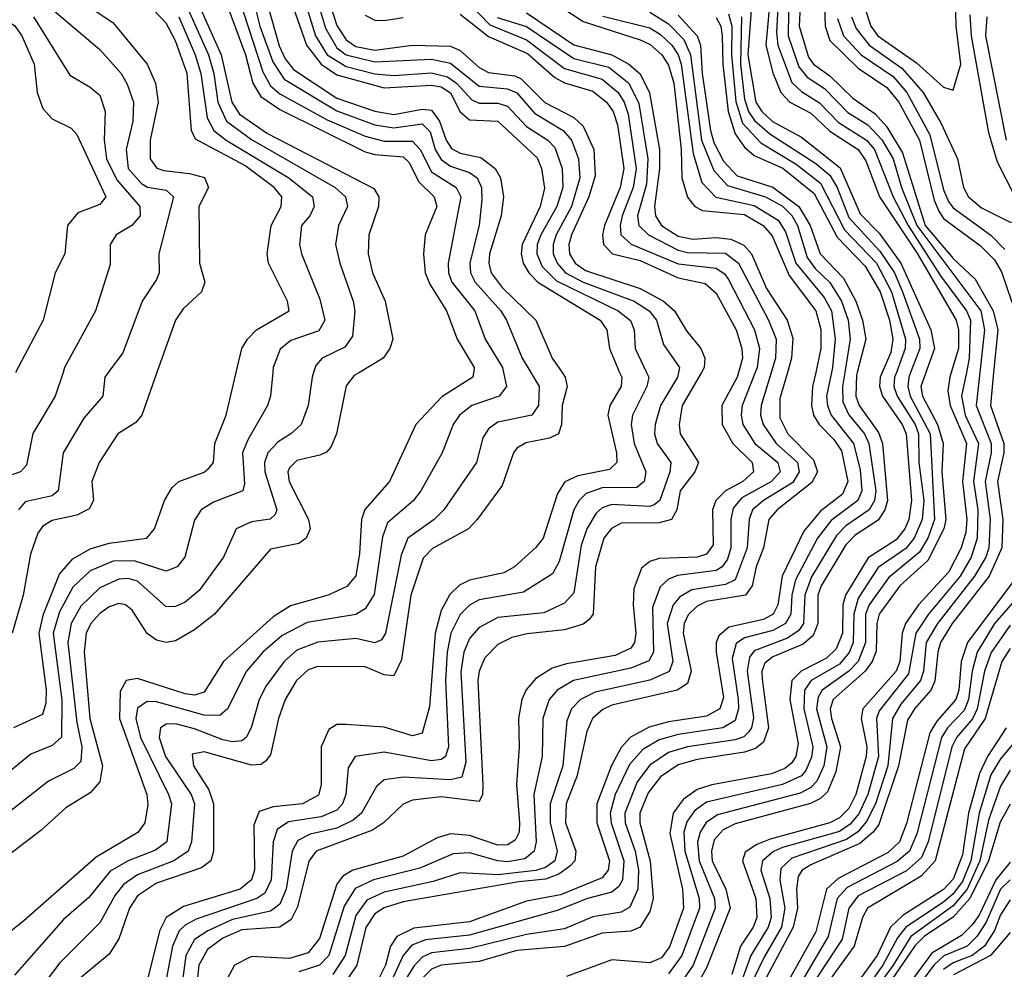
# Model space of a CAD drawing. Header units: inches. Extents: x 501365 to 657855, y 482276 to 547543.
# Tile 628 of 656: x 607681 to 609758, y 518741 to 520744. Entities that reach past the tile are written whole.
import ezdxf

# ---------------------------------------------------------------- set-up
doc = ezdxf.new("R2010")
doc.units = ezdxf.units.IN
doc.header["$MEASUREMENT"] = 0
doc.layers.add('A6501', color=7, linetype='Continuous')
doc.layers.add('A6502', color=7, linetype='Continuous')

msp = doc.modelspace()

# ---------------------------------------------------------------- linework, layer by layer
at = {"layer": 'A6501', "color": 5}
for points, elevation in [([(608397.9, 520000), (608386.7, 519993.3), (608370, 519971.4), (608349.3, 519870), (608337.7, 519842.3), (608328.5, 519831.5), (608314.6, 519825.4), (608266.1, 519813.9), (608250, 519798.7), (608246.7, 519790), (608249.3, 519770), (608290.1, 519690), (608294.1, 519670), (608285.6, 519650), (608270, 519638.8), (608210, 519627.1), (608091.9, 519490), (608050, 519457.3), (608010, 519433.7), (607990, 519430.3), (607970, 519435.2), (607950, 519448.9), (607918.7, 519498.7), (607904.2, 519510), (607890, 519512.3), (607870, 519505.2), (607850, 519491.1), (607831.4, 519470), (607821.7, 519450), (607817.5, 519410), (607829.3, 519270), (607856, 519170), (607850, 519136.3), (607830, 519113.4), (607778.8, 519081.2), (607726, 519034), (607590, 518930.6)], 3180), ([(608301.2, 520000), (608298, 519990), (608289.7, 519930), (608274.7, 519890), (608253.3, 519870), (608226.2, 519853.8), (608204.5, 519830), (608197.7, 519810), (608198, 519790), (608223.9, 519710), (608219.8, 519700.2), (608209.7, 519690.3), (608170, 519685), (608137.5, 519670), (608111.2, 519610), (608059.9, 519540.1), (608030, 519515.3), (608010, 519505.9), (607990, 519505.7), (607930, 519559.3), (607910, 519565.1), (607890, 519564), (607850, 519545.8), (607810, 519506.7), (607789.9, 519470), (607782.9, 519430), (607801.6, 519261.6), (607812.5, 519210), (607810, 519179.1), (607795.6, 519164.4), (607742, 519138), (607629.6, 519050)], 3160), ([(607772.6, 520000), (607756.3, 519950), (607708.9, 519871.1), (607695.7, 519804.3), (607682.7, 519790), (607630, 519771.6)], 3040), ([(608638.7, 520000), (608636.8, 519990), (608571.6, 519948.4), (608516.8, 519890), (608461.2, 519770), (608409.2, 519710.8), (608401.9, 519690), (608397.7, 519617.7), (608390, 519570.9), (608371.4, 519548.6), (608331.9, 519530), (608252.5, 519507.5), (608215.9, 519484.1), (608111.4, 519390), (608070, 519325.5), (608050, 519319.5), (608030, 519322.2), (607930, 519354), (607905.5, 519350), (607893, 519327), (607891.4, 519270), (607949.4, 519110), (607951.7, 519088.3), (607944.9, 519050), (607930.6, 519029.4), (607842.4, 518977.6), (607690, 518843.2), (607630, 518796.4)], 3220), ([(608214.8, 520000), (608210.1, 519950), (608204, 519930), (608162.2, 519857.8), (608151.1, 519830), (608155.1, 519764.9), (608152.1, 519750), (608090, 519726), (608064.2, 519710), (608050, 519688.6), (608029.6, 519610), (608013.6, 519590), (607990, 519580.8), (607922.4, 519602.4), (607878.2, 519601.8), (607830, 519581.7), (607793.3, 519546.7), (607765.3, 519494.7), (607752.1, 519450), (607770, 519308.5), (607769.5, 519230.5), (607750, 519213.1), (607705, 519195), (607650, 519149.9)], 3140), ([(607970.8, 520000), (607938.6, 519910), (607925.9, 519894.1), (607887.9, 519870), (607849.1, 519810), (607833.7, 519770), (607836.7, 519730), (607827.9, 519712.1), (607801.5, 519698.5), (607750, 519687.8), (607730, 519675.9), (607719.4, 519660.6), (607703.8, 519616.2), (607688.7, 519530), (607665.5, 519450)], 3080), ([(607668.8, 519251.2), (607730, 519278.8), (607737.1, 519302.9), (607737.5, 519330), (607722.3, 519450), (607731.4, 519490), (607765.5, 519574.5), (607793.1, 519606.9), (607830, 519627.6), (607870, 519639.5), (607949.5, 519650.5), (607965.6, 519670), (607986.9, 519730), (608002.8, 519757.2), (608016.6, 519770), (608070.3, 519789.7), (608081.2, 519798.8), (608090.1, 519810), (608092.8, 519850), (608116.4, 519910), (608138, 520000)], 3120), ([(608701.7, 520000), (608708, 519970), (608692.4, 519950), (608634.8, 519930), (608608.6, 519910), (608595.3, 519890), (608572.1, 519830), (608527.4, 519750), (608511.3, 519728.7), (608457.1, 519682.9), (608446.6, 519653.4), (608428.7, 519531.3), (608410, 519501.1), (608390, 519489.2), (608287.8, 519472.2), (608234.8, 519445.2), (608193.7, 519410), (608159.3, 519370), (608119.2, 519290), (608103.6, 519276.4), (608070, 519276.8), (607970, 519305.1), (607950, 519305.7), (607930, 519291.7), (607926.5, 519270), (607936.1, 519230), (607995.3, 519110), (608001.1, 519090), (607991.7, 519010), (607967.9, 518992.1), (607910, 518969.8), (607872.4, 518947.6), (607827.4, 518892.6), (607773.8, 518846.2), (607670, 518728.4)], 3240), ([(607868, 520000), (607860.6, 519990), (607856.8, 519950), (607816.5, 519903.5), (607772.9, 519830), (607762.5, 519750), (607750, 519739.9), (607693.1, 519726.9), (607678.4, 519710)], 3060), ([(608759, 520000), (608776.6, 519970), (608775.2, 519930), (608761.6, 519910), (608690, 519894.7), (608670, 519880.7), (608658.1, 519861.9), (608644.4, 519810), (608575.8, 519710), (608555.3, 519690), (608499.6, 519650), (608485.9, 519614.1), (608452.6, 519450), (608444.2, 519435.8), (608430, 519429.3), (608390, 519438.5), (608310, 519431.1), (608265.8, 519414.2), (608238.8, 519390), (608201.2, 519338.8), (608186.4, 519310), (608169.1, 519250), (608158.7, 519230), (608150, 519223.1), (608130, 519220.4), (608110, 519224.7), (608050, 519248.5), (608010, 519258.4), (607990, 519258.1), (607977.9, 519250), (607975.6, 519230), (607988.6, 519190), (608042.8, 519110), (608049.8, 519090), (608043.7, 519010), (608036.7, 518990), (608006.3, 518970), (607930, 518940.4), (607900.2, 518919.8), (607882.7, 518897.3), (607850, 518839), (607765.7, 518754.3), (607690, 518654.6)], 3260), ([(608825.1, 520000), (608831.9, 519990), (608835.9, 519970), (608825.3, 519930), (608824, 519890), (608817.6, 519870), (608798.9, 519861.1), (608748.5, 519851.5), (608730, 519839.9), (608722.6, 519830), (608698.9, 519761.1), (608646.4, 519690), (608628.1, 519670), (608551.7, 519628.3), (608532.2, 519607.8), (608506.5, 519530), (608486.6, 519393.4), (608470, 519359.7), (608450, 519362), (608410, 519379.2), (608310, 519379.7), (608290, 519372.8), (608265.4, 519350), (608241.1, 519310), (608227.2, 519270), (608210, 519193.5), (608200, 519180), (608190, 519172.9), (608170, 519171.2), (608070, 519199.9), (608045.2, 519194.8), (608047.9, 519170), (608079.8, 519119.8), (608089.9, 519090), (608090.3, 518990), (608084.6, 518970), (608064.8, 518955.2), (607970, 518922.8), (607930, 518896), (607912.8, 518870), (607890, 518805), (607870, 518772.6), (607791.7, 518708.3)], 3280), ([(608946.6, 520000), (608950.9, 519990), (608949.5, 519970), (608925.9, 519930), (608921.6, 519910), (608940, 519830), (608940.4, 519810), (608925.1, 519794.9), (608858.5, 519781.5), (608831, 519769), (608815.5, 519744.5), (608785.1, 519650), (608770, 519630.3), (608724.8, 519590), (608702.5, 519577.5), (608630, 519562), (608608.7, 519551.3), (608588.7, 519531.3), (608570, 519497.9), (608557.3, 519450), (608545.7, 519294.3), (608530, 519239.3), (608510, 519233.4), (608450, 519251.4), (608370, 519257.6), (608350, 519257.3), (608333, 519247), (608317.3, 519210), (608317.1, 519130), (608311.6, 519108.4), (608277.7, 519090), (608216.1, 519083.9), (608186.2, 519073.9), (608174.8, 519045.2), (608176.2, 518950), (608170.4, 518929.6), (608146, 518910), (608026.5, 518873.5), (607990, 518850.5), (607976.7, 518823.3), (607950, 518717.2)], 3320), ([(609003.4, 520000), (609008.2, 519990), (609004.1, 519970), (608973.5, 519910), (608971.1, 519890), (608976.9, 519850), (609001.6, 519790), (608998.3, 519770), (608982.8, 519757.2), (608910, 519756.6), (608875.7, 519744.3), (608860.9, 519730), (608850, 519710), (608819.2, 519600.8), (608804.8, 519575.2), (608743.9, 519536.1), (608650, 519519.9), (608630, 519508.7), (608610, 519489.2), (608590.4, 519450), (608582.5, 519410), (608579.1, 519350), (608585.7, 519210), (608579.4, 519190), (608570, 519183.2), (608550, 519180.5), (608450, 519199), (608388.9, 519190), (608374.1, 519165.9), (608369, 519110), (608361.9, 519090), (608350, 519076.8), (608317.2, 519062.8), (608248, 519052), (608224.3, 519035.7), (608215.6, 519010), (608211.6, 518930), (608198.3, 518901.7), (608181.6, 518890), (608053.4, 518846.6), (608030, 518834.4), (608017.8, 518822.2), (608003.4, 518790), (607984.7, 518690)], 3340), ([(609070.9, 520000), (609068.9, 519990), (609032.9, 519930), (609021.3, 519890), (609020.3, 519870), (609025.9, 519850), (609054.5, 519810), (609052.7, 519790), (609031.6, 519730), (609019.3, 519720.7), (609010, 519717), (608930, 519721.6), (608910, 519714.5), (608896.9, 519703.1), (608877.4, 519670), (608865.4, 519634.6), (608850, 519534.7), (608830, 519513.1), (608786.9, 519493.1), (608690, 519483.3), (608650, 519462.1), (608630, 519439), (608618.3, 519410), (608611.4, 519368.6), (608622.1, 519177.9), (608613.9, 519146.1), (608590, 519140.4), (608490, 519146.3), (608450, 519140.5), (608433.5, 519126.5), (608401.9, 519070), (608384.6, 519055.4), (608350, 519038.9), (608293.8, 519026.2), (608267.6, 519012.4), (608255.6, 518990), (608243.2, 518910), (608230, 518878.6), (608210, 518863.8), (608130, 518846.3), (608077.8, 518822.2), (608050, 518803.5), (608031.7, 518770), (608018.1, 518670)], 3360), ([(609119, 520000), (609078.6, 519930), (609072, 519890), (609074, 519870), (609113, 519810), (609105.2, 519790), (609074.2, 519750), (609067.1, 519710), (609055.9, 519690), (609030, 519682.8), (608950, 519681.7), (608929.2, 519670.8), (608913.1, 519650), (608895.4, 519590), (608891.1, 519490), (608881.8, 519478.2), (608870, 519468.9), (608830, 519456.7), (608751.4, 519448.6), (608719.4, 519440.6), (608690, 519425.9), (608662.3, 519397.7), (608650.3, 519370), (608647.6, 519350), (608658.2, 519130), (608657.5, 519110), (608650, 519094.9), (608570, 519105), (608510, 519097.8), (608490, 519089.3), (608448.6, 519050), (608425.3, 519034.7), (608306.5, 518990), (608290.9, 518969.1), (608267.4, 518872.6), (608253.9, 518846.1), (608230, 518829.8), (608150, 518824.4), (608110, 518806.7), (608077, 518783), (608059, 518750), (608048.6, 518650)], 3380), ([(609197.2, 520000), (609194.4, 519990), (609162.1, 519930), (609162.6, 519890), (609185.6, 519850), (609226.4, 519810), (609228.9, 519790), (609206.1, 519770), (609170.1, 519749.9), (609149.2, 519730), (609142.4, 519710), (609144.2, 519635.9), (609130, 519616.3), (609110, 519610.2), (609030, 519607.7), (609010, 519601), (608992.8, 519587.2), (608976.4, 519543.6), (608974.9, 519510), (608980.9, 519450), (608978.1, 519430), (608970, 519418.6), (608937, 519403), (608834.8, 519385.2), (608804.1, 519375.9), (608770, 519354.2), (608749.8, 519330.2), (608740.2, 519310), (608733.2, 519270), (608734.7, 519210), (608729.1, 519130.9), (608735.6, 519050), (608734.4, 519030), (608726.4, 519013.6), (608710, 519003.5), (608690, 519003.1), (608630, 519023.1), (608590, 519026.8), (608561.4, 519018.6), (608490, 518979.3), (608383.8, 518950), (608362.9, 518937.1), (608350, 518920.7), (608313.9, 518806.1), (608290, 518776), (608250, 518763.5), (608170, 518767.9), (608134.6, 518750), (608119.1, 518720.9)], 3420), ([(609232.5, 520000), (609205.2, 519930), (609202.8, 519910), (609206.7, 519890), (609231.6, 519850), (609280.2, 519810), (609285, 519790), (609266.6, 519770), (609204.5, 519735.5), (609186.1, 519713.9), (609181.3, 519690), (609181.1, 519630), (609173.8, 519606.2), (609162.7, 519590), (609150, 519582.4), (609068.4, 519571.6), (609050, 519563.6), (609032.2, 519547.8), (609015.8, 519504.2), (609017.7, 519410), (609008.1, 519391.9), (608970, 519375.8), (608849.6, 519350.4), (608815.1, 519330), (608798.1, 519310), (608784.3, 519270), (608783.4, 519190), (608765.9, 519110), (608770.7, 519010), (608766.5, 518990), (608746.3, 518973.7), (608710, 518967.8), (608689.5, 518969.5), (608630, 518986.6), (608595.4, 518984.6), (608525.5, 518954.5), (608427.4, 518930), (608388.6, 518911.4), (608365.7, 518874.3), (608333.3, 518770), (608313.9, 518750), (608270, 518735.8)], 3440), ([(609266.4, 520000), (609245.2, 519930), (609244, 519910), (609249, 519890), (609276.4, 519850), (609321.4, 519810), (609325.4, 519790), (609312, 519768), (609250.1, 519730), (609226.8, 519710), (609219.8, 519690), (609215.5, 519630), (609190, 519562.4), (609170, 519552.3), (609098.6, 519541.4), (609073.4, 519526.6), (609059.7, 519510), (609047.1, 519470), (609058.6, 519390), (609051.1, 519368.9), (609010, 519350.7), (608894.8, 519325.2), (608864.2, 519310), (608845.1, 519290), (608835.3, 519264.7), (608826.5, 519170), (608800.1, 519090), (608800.3, 519050), (608815, 518990), (608810, 518970), (608790, 518955.4), (608770, 518949.3), (608690, 518940.4), (608610, 518944.1), (608553.6, 518926.4), (608450, 518903.8), (608413.2, 518886.8), (608390, 518854.2), (608367.6, 518770), (608341.5, 518730)], 3460), ([(609300.5, 520000), (609284.7, 519944.7), (609284.4, 519904.4), (609301.5, 519870), (609355.7, 519815.7), (609363.6, 519790), (609352.3, 519767.7), (609278.8, 519710), (609261.4, 519690), (609249.9, 519630), (609234.6, 519590), (609226.3, 519550), (609211.9, 519530), (609130, 519516.4), (609110, 519507.2), (609091.1, 519488.9), (609082.5, 519470), (609080.6, 519450), (609097.5, 519370), (609090, 519343.8), (609068.1, 519330), (608930, 519297.8), (608911, 519289), (608889.5, 519270), (608877.3, 519242.7), (608856.9, 519150), (608833.7, 519090), (608832.7, 519050), (608854, 518990), (608852.2, 518970), (608841.8, 518958.2), (608818.5, 518941.5), (608790, 518930.9), (608734.3, 518925.7), (608490, 518883.2), (608450, 518870.5), (608430, 518857.7), (608411.1, 518828.9), (608392.3, 518750), (608365.6, 518710)], 3480), ([(609360.1, 520000), (609353.7, 519970), (609351, 519930), (609355.6, 519910), (609367.3, 519890), (609398.7, 519858.7), (609414.7, 519834.7), (609428, 519770), (609416.7, 519743.3), (609370, 519707.1), (609335, 519665), (609289.6, 519570), (609279.9, 519510), (609270.3, 519490), (609250, 519479), (609177.2, 519462.8), (609155.8, 519444.2), (609150.2, 519430), (609150.2, 519410), (609165.8, 519314.3), (609157.9, 519290), (609130, 519275.1), (609050, 519262.9), (609008.7, 519251.4), (608969.6, 519230.4), (608950, 519209), (608929.4, 519170.6), (608898.7, 519090), (608898.5, 519050), (608925.1, 518970), (608922.4, 518950), (608910, 518933.8), (608822.2, 518897.8), (608750, 518884.7), (608630, 518841), (608512.2, 518827.8), (608476.8, 518810), (608463.5, 518790), (608452.6, 518750), (608433.2, 518710)], 3520), ([(609421.8, 520000), (609416.9, 519970), (609417.5, 519937.5), (609430.2, 519910.2), (609462.8, 519870), (609472, 519850), (609486.7, 519750), (609483.8, 519730), (609472.8, 519710), (609424, 519676), (609404, 519656), (609351.3, 519568.7), (609337.1, 519530), (609334.4, 519470), (609324.7, 519455.3), (609300.7, 519439.3), (609230, 519412.7), (609220.4, 519399.6), (609215.7, 519370), (609229.1, 519271), (609225, 519250), (609218.7, 519241.3), (609208.5, 519231.5), (609190, 519224.6), (609090, 519210), (609050, 519198), (609010, 519171.8), (608983.4, 519136.6), (608957.4, 519070), (608958.4, 519050), (608979.3, 518990), (608986.1, 518950), (608985.2, 518910), (608968.1, 518871.9), (608950, 518861.5), (608890, 518851.6), (608830, 518826.6), (608750, 518814.7), (608630, 518784.5), (608550, 518775.5), (608530, 518766.4), (608512.7, 518747.3), (608451.4, 518648.6)], 3560), ([(609393.4, 520000), (609383, 519950), (609384.9, 519930), (609392.5, 519910), (609440, 519850), (609454.1, 519794.1), (609457.2, 519750), (609448.9, 519730), (609392.4, 519687.6), (609364.1, 519650), (609317.4, 519562.6), (609310, 519530), (609308, 519490), (609296.2, 519470), (609270, 519455.7), (609210, 519439.8), (609192.1, 519427.9), (609183.7, 519396.3), (609196.9, 519310), (609197.5, 519290), (609190, 519266), (609164.1, 519250), (609070, 519236.3), (609030, 519224.7), (608995.3, 519204.7), (608967.1, 519172.9), (608937.3, 519110), (608926.6, 519070), (608928.4, 519050), (608955.4, 518970), (608952.8, 518930), (608944.6, 518915.4), (608930, 518904), (608878.8, 518890), (608815.1, 518864.9), (608630, 518812.9), (608537.2, 518802.8), (608508.2, 518791.8), (608490, 518770), (608464.8, 518715.2)], 3540), ([(609447.5, 520000), (609445.9, 519994.1), (609444.9, 519950), (609451.8, 519930), (609492.8, 519872.8), (609501, 519850), (609511.4, 519730), (609506.2, 519710), (609491.7, 519688.3), (609443.7, 519656.3), (609423.7, 519636.3), (609371.7, 519550), (609364.7, 519530), (609364.8, 519470), (609354.9, 519445.1), (609333.6, 519426.4), (609270, 519399.7), (609253.1, 519386.9), (609246.5, 519370), (609247.1, 519352.9), (609260.3, 519250), (609250, 519220.1), (609233.2, 519206.8), (609210, 519198.9), (609110, 519183.8), (609070, 519172.2), (609033, 519147), (609007, 519113), (608989.5, 519070.5), (608989, 519050), (609011, 518969), (609017.6, 518890), (609010, 518862.9), (608990, 518830), (608970, 518821.5), (608910, 518817.4), (608830.6, 518789.4), (608730, 518780.3), (608650, 518757.6), (608570.5, 518749.5), (608550, 518741), (608530, 518721.7)], 3580), ([(609500.2, 520000), (609495.9, 519990), (609494.9, 519970), (609501.2, 519950), (609542.5, 519890), (609550.8, 519870), (609562.4, 519730), (609556.5, 519690), (609548.2, 519670), (609530, 519647), (609471.1, 519608.9), (609422.8, 519530), (609417.4, 519510), (609416.7, 519450), (609403.4, 519416.6), (609383.1, 519396.9), (609329.8, 519370), (609309.5, 519350), (609305.8, 519310), (609323.1, 519216.9), (609318.5, 519190), (609310, 519176.5), (609295.3, 519164.7), (609266.7, 519153.3), (609140.9, 519130), (609110, 519119.9), (609080.7, 519099.3), (609059.4, 519070), (609052.3, 519027.7), (609078.9, 518910), (609081.3, 518870), (609051.6, 518788.4), (609035.1, 518764.9), (609010, 518754.9), (608930, 518760.7), (608834.2, 518725.8)], 3620), ([(609530.2, 520000), (609526.5, 519990), (609525.2, 519970), (609531.6, 519950), (609569.8, 519890), (609577.1, 519870), (609577.9, 519810), (609588, 519730), (609584.4, 519690), (609568, 519650), (609550, 519628.2), (609492, 519588.1), (609450, 519523.4), (609440.7, 519490), (609439.2, 519430), (609430.8, 519409.2), (609410, 519384.7), (609350.8, 519350), (609336.2, 519330), (609335.1, 519290), (609354.2, 519210), (609351.6, 519188.4), (609339.4, 519160.6), (609330, 519148.8), (609290, 519130.6), (609130, 519093.7), (609104.6, 519075.4), (609088.1, 519051.9), (609082.1, 519030), (609084, 518990), (609114.5, 518890), (609114.7, 518870), (609078, 518770), (609050, 518731.7)], 3640), ([(609560.1, 520000), (609556.2, 519990), (609554.2, 519970), (609559.2, 519950), (609601.8, 519870), (609610.6, 519690), (609596.8, 519650), (609578.9, 519621.1), (609513.5, 519566.5), (609472.6, 519510), (609465, 519490), (609465, 519430), (609449.5, 519390.5), (609430, 519370), (609373.7, 519330), (609365.1, 519314.9), (609361.8, 519290), (609383.8, 519210), (609377.2, 519170), (609362.4, 519137.6), (609350, 519124.4), (609327.2, 519112.8), (609153.3, 519066.7), (609129.3, 519050.7), (609116.2, 519030), (609111.1, 519008.9), (609114.1, 518970), (609146.8, 518890), (609148, 518870), (609101.6, 518750), (609070, 518703.9)], 3660), ([(609592.7, 520000), (609581.8, 519970), (609585.1, 519950), (609616.9, 519890), (609628.9, 519850), (609626, 519790), (609634.3, 519690), (609630.6, 519670), (609596.9, 519603.1), (609537.3, 519550), (609493.8, 519490), (609489.1, 519470), (609487.9, 519412.1), (609479.5, 519390), (609464.3, 519370), (609396.9, 519310), (609390.5, 519290), (609393.2, 519270), (609412.4, 519210), (609402.8, 519157.2), (609384.9, 519115.1), (609370, 519101), (609349.3, 519090.7), (609190, 519047.8), (609165, 519035), (609146.2, 519013.8), (609140.1, 518990), (609141.6, 518970), (609170.9, 518910), (609179.4, 518870), (609130, 518744.3), (609090, 518671.6)], 3680), ([(609677.9, 520000), (609667.8, 519950), (609675.3, 519910), (609703.6, 519850), (609692.7, 519770), (609701.8, 519710), (609700.6, 519650), (609688, 519610), (609664.6, 519570), (609597.9, 519490), (609571, 519450), (609556, 519364), (609494.2, 519285.8), (609488.6, 519270), (609492.7, 519190), (609470.1, 519110), (609451.1, 519068.9), (609432.7, 519047.3), (609410, 519031.6), (609290, 518997.7), (609270.8, 518989.3), (609248.2, 518970), (609244.6, 518950), (609263.5, 518890), (609266.4, 518850), (609260.2, 518830), (609223, 518770), (609161.3, 518598.7)], 3740), ([(609645.9, 520000), (609642.8, 519990), (609638.8, 519961.2), (609643.6, 519930), (609678.1, 519850), (609669.7, 519770), (609679.2, 519690), (609677, 519663), (609667.2, 519630), (609640.9, 519579.1), (609577.1, 519510), (609549.4, 519470), (609542.3, 519450), (609537.3, 519390), (609529.6, 519370), (609459.3, 519290), (609456, 519270), (609468, 519210), (609466.6, 519190), (609444.8, 519110), (609430, 519080.1), (609410, 519060.4), (609390, 519049.6), (609264.4, 519015.6), (609235.7, 519004.3), (609211.7, 518988.3), (609205.9, 518970), (609233.7, 518890), (609236.1, 518850), (609228, 518830), (609201.5, 518790), (609182.9, 518730)], 3720), ([(609706.1, 520000), (609698.3, 519930), (609730, 519850), (609730.2, 519830), (609717.5, 519770), (609728.2, 519690), (609725, 519630), (609718.8, 519610), (609695.1, 519570), (609617.2, 519470), (609592.9, 519430), (609587.7, 519370), (609581.1, 519350), (609539.8, 519300.2), (609522.4, 519270), (609512.1, 519170), (609485.9, 519090), (609467.5, 519052.5), (609448.8, 519031.2), (609425.2, 519014.8), (609310, 518975.7), (609286.6, 518953.4), (609284.6, 518930), (609295.1, 518870), (609287.9, 518830), (609251.9, 518768.1), (609214.5, 518690)], 3760), ([(609735.4, 520000), (609728.5, 519930), (609757.1, 519850), (609757.1, 519830), (609743.4, 519770), (609754.9, 519690), (609752.9, 519630), (609726.1, 519570), (609648.2, 519470), (609623.5, 519430), (609617.4, 519410), (609611.4, 519348.6), (609603, 519330), (609568.4, 519290), (609553.9, 519266.1), (609534.6, 519170), (609493.3, 519046.7), (609481.6, 519030), (609453.4, 519006.6), (609350, 518961.5), (609331.7, 518950), (609323.4, 518936.6), (609319.6, 518910), (609321.5, 518870), (609312.4, 518830), (609227.3, 518670)], 3780), ([(609778.4, 519561.6), (609680.6, 519430), (609667.1, 519390), (609661.9, 519330), (609655.7, 519310), (609615.4, 519264.6), (609600.5, 519239.5), (609551.5, 519048.5), (609536.8, 519010), (609512.7, 518987.3), (609407.4, 518932.6), (609383, 518910), (609360.3, 518819.7), (609276.7, 518670)], 3820), ([(609806.5, 519550), (609737.5, 519470), (609700.8, 519410), (609690.3, 519370), (609682.6, 519310), (609673, 519287), (609637.8, 519250), (609625.6, 519230), (609573.5, 519026.5), (609558.1, 518990), (609532, 518968), (609426.3, 518913.7), (609405.1, 518890), (609386.6, 518810), (609304.5, 518670)], 3840), ([(609770, 519467), (609730, 519409.3), (609715.9, 519370), (609700.9, 519290), (609690.8, 519269.2), (609657.4, 519230), (609647.5, 519210), (609597.5, 519010), (609583.3, 518976.8), (609551.5, 518948.5), (609450, 518895.6), (609430, 518870), (609415.7, 518804.3), (609353.9, 518710)], 3860), ([(609770, 519417.5), (609752.4, 519390), (609717.3, 519270), (609674.3, 519205.7), (609612, 518970), (609582.7, 518937.3), (609469.2, 518870), (609459, 518850), (609441.1, 518790), (609383.8, 518710)], 3880), ([(609761.9, 519250), (609722.5, 519190), (609705.8, 519154.2), (609682.6, 519070), (609670, 518982.4), (609650, 518931.4), (609630, 518909.3), (609544.6, 518855.4), (609518.1, 518830), (609490, 518770), (609422.5, 518677.5)], 3920), ([(609790, 519232.7), (609750, 519185.1), (609729.2, 519150.8), (609705, 519070), (609687.6, 518970), (609670, 518926.2), (609650, 518899.8), (609630, 518882.6), (609550, 518829.8), (609532.8, 518807.2), (609501.6, 518750), (609438.1, 518661.9)], 3940), ([(609770, 519160.8), (609750, 519127.1), (609724.8, 519055.2), (609706.2, 518970), (609679.4, 518910), (609650, 518874.8), (609560.5, 518810), (609523.4, 518750), (609459.1, 518660.9)], 3960), ([(609770, 519089.6), (609748.9, 519051.1), (609724.3, 518970), (609685.4, 518890), (609650, 518850.7), (609589.4, 518810.6), (609570, 518791.4), (609463.5, 518636.5)], 3980), ([(609770, 518966.6), (609740.2, 518930), (609704.6, 518855.5), (609690, 518834.7), (609667.9, 518812.1), (609605.3, 518774.7), (609494.4, 518625.6)], 4020), ([(609770, 518929.8), (609749.7, 518910.3), (609719.8, 518840.2), (609700.3, 518810), (609679.7, 518790), (609630.7, 518769.3), (609610, 518750.6), (609506.3, 518613.7)], 4040), ([(609770, 518887.3), (609750, 518856), (609737.5, 518822.5), (609715.8, 518790), (609690, 518770.4), (609650, 518754.7), (609630, 518740.5)], 4060), ([(609770, 518818.3), (609728.7, 518770), (609650.8, 518729.2)], 4080)]:
    msp.add_lwpolyline(points, dxfattribs=dict(at, elevation=elevation))
at = {"layer": 'A6502', "color": 5}
for points, elevation in [([(609415.7, 520915.7), (609476.4, 520730), (609491.4, 520710), (609572.9, 520652.9), (609630, 520601.4), (609650, 520595.2), (609666.2, 520650), (609656.6, 520730), (609654.9, 520790)], 3880), ([(608008.3, 520828.3), (608079.7, 520670), (608090.5, 520630), (608099.2, 520570), (608117.6, 520530), (608170, 520490.9), (608346.9, 520390), (608368.7, 520370), (608372.8, 520350), (608353.3, 520310), (608347.2, 520270), (608356.3, 520230), (608384.9, 520150), (608388.2, 520130), (608383.5, 520076.5), (608366.9, 520053.1), (608319.5, 520030), (608305.8, 520014.2), (608301.2, 520000)], 3160), ([(609376.8, 520830), (609379.8, 520730), (609390, 520700.2), (609450, 520641.6), (609510, 520600.8), (609535.2, 520570), (609578.8, 520490), (609610, 520363.3), (609619.8, 520339.8), (609630, 520324.8), (609707.3, 520267.3), (609737.3, 520237.3), (609752.3, 520212.3), (609773.1, 520150), (609792.8, 520110), (609796.8, 520070), (609791.2, 520000)], 3820), ([(608138, 520000), (608150.1, 520050), (608161.5, 520070), (608181, 520090), (608249.6, 520130), (608245.8, 520150), (608205.9, 520230), (608203.2, 520250), (608211.6, 520310), (608232.9, 520350), (608234.3, 520370), (608217.8, 520390), (608156, 520436), (608051.7, 520491.7), (608043.4, 520510), (608034.4, 520630), (608010, 520698.9), (607990, 520736.7), (607925.6, 520805.6)], 3120), ([(608780, 520800), (608870, 520739.7), (608990, 520701.5), (609011.3, 520691.3), (609035.3, 520670), (609050, 520647.6), (609060.8, 520610), (609076.7, 520470), (609078.1, 520410), (609090, 520369.2), (609104.9, 520350), (609121.5, 520341.5), (609210, 520332.6), (609249.6, 520309.6), (609268.2, 520288.2), (609304.3, 520204.3), (609360.6, 520130), (609370.6, 520090.6), (609370.8, 520050), (609360.1, 520000)], 3520), ([(609282.4, 520810), (609277.2, 520717.2), (609280, 520690), (609310, 520611.3), (609330, 520592.3), (609368.2, 520568.2), (609407.4, 520527.4), (609467.6, 520490), (609484, 520470), (609523.7, 520370), (609555, 520310), (609623.6, 520203.6), (609678.3, 520130), (609686.4, 520110), (609683.9, 520030), (609677.9, 520000)], 3740), ([(609303.7, 520810), (609302.1, 520710), (609324.2, 520644.3), (609342.3, 520622.3), (609378.4, 520598.4), (609427.8, 520547.8), (609470, 520522.1), (609500.5, 520490), (609523.7, 520450), (609541.1, 520390), (609573.4, 520310), (609708.3, 520130), (609716, 520090), (609706.1, 520000)], 3760), ([(607590, 520783.4), (607670, 520731.4), (607685.9, 520710), (607711.9, 520650), (607718.1, 520590), (607730, 520556.3), (607750, 520534.8), (607790, 520515.2), (607801.6, 520501.6), (607863.1, 520370), (607850, 520353.9), (607803.6, 520336.4), (607782.4, 520310), (607776.4, 520250), (607755.7, 520210), (607730.6, 520110), (607672.5, 520000)], 3020), ([(608113.3, 520790), (608157.5, 520670), (608173, 520610), (608190, 520582.1), (608230, 520554.5), (608410, 520465.4), (608430, 520459.2), (608490, 520454.9), (608502.9, 520442.9), (608522.7, 520402.7), (608555.2, 520370), (608561.3, 520350), (608536.2, 520290), (608532.7, 520250), (608536.5, 520210), (608546.3, 520186.3), (608581.5, 520130), (608603.7, 520070), (608640.1, 520010), (608638.9, 520001.1), (608638.7, 520000)], 3220), ([(608143.4, 520790), (608194, 520634), (608210, 520604.3), (608230, 520587.5), (608330, 520532.4), (608410, 520498.1), (608450, 520487.6), (608510, 520487.3), (608526, 520470), (608550, 520423.2), (608602.1, 520390), (608611.4, 520370), (608585, 520230), (608585.4, 520210), (608593, 520190), (608641.4, 520130), (608662.7, 520070), (608699.6, 520010), (608701.7, 520000)], 3240), ([(608172.8, 520790), (608188, 520730), (608214.9, 520654.9), (608238.7, 520618.6), (608350, 520551.3), (608430, 520521.8), (608470, 520515.4), (608530, 520523.9), (608547.3, 520507.3), (608557.6, 520470), (608570, 520448.6), (608590, 520435), (608630, 520421.3), (608646, 520410), (608655, 520390), (608655.8, 520364.2), (608650, 520310.1), (608630.4, 520230), (608632, 520210), (608642.1, 520190), (608695.8, 520130), (608708, 520110), (608741.3, 520030), (608759, 520000)], 3260), ([(608204.2, 520775.8), (608228.8, 520688.8), (608241.4, 520661.4), (608258.8, 520638.8), (608350, 520578.5), (608430, 520550.7), (608470, 520543.7), (608530, 520554.8), (608550, 520552.9), (608566.7, 520530), (608580.6, 520490), (608592.2, 520472.2), (608610, 520462.1), (608653.5, 520453.5), (608684.3, 520430), (608695.5, 520410), (608701.3, 520370), (608696.4, 520330), (608671.8, 520250), (608670.8, 520230), (608675.8, 520210), (608698.8, 520178.8), (608770.1, 520110), (608804.6, 520030), (608825.1, 520000)], 3280), ([(608280.8, 520790), (608305.4, 520710), (608330, 520669.7), (608370, 520645), (608430, 520629.9), (608470, 520626.3), (608550, 520631.5), (608583.3, 520623.3), (608602.7, 520610), (608634.6, 520574.6), (608650, 520567.8), (608690, 520567.7), (608710, 520561.5), (608750, 520518.2), (608794.8, 520490), (608810, 520473.9), (608825.3, 520430), (608827.1, 520390), (608814.4, 520350), (608780.7, 520290), (608773, 520270), (608771.7, 520250), (608783.2, 520223.2), (608813.3, 520193.3), (608943.3, 520130), (608969.2, 520109.2), (608976.9, 520090), (608979.6, 520050), (609003.4, 520000)], 3340), ([(608307.2, 520790), (608325.9, 520725.9), (608350, 520684.7), (608370.1, 520670), (608430, 520654.8), (608550, 520660.9), (608590, 520652), (608650, 520603.4), (608710, 520597.9), (608729.6, 520589.6), (608766.9, 520546.9), (608827.5, 520510), (608844.9, 520490), (608859.9, 520450), (608862.5, 520410), (608845.1, 520350), (608813, 520290), (608806.1, 520270), (608806.2, 520250), (608814.6, 520230), (608832.7, 520210), (608870, 520189.9), (608977, 520150), (609009.2, 520130), (609024.1, 520110), (609039, 520059), (609072.9, 520010), (609070.9, 520000)], 3360), ([(608331.1, 520791.1), (608350, 520731.7), (608370, 520701.3), (608390, 520687.6), (608430, 520679.4), (608510, 520690), (608590, 520688.2), (608610, 520678.5), (608650, 520643.1), (608670, 520632.2), (608725.7, 520625.7), (608739.2, 520619.2), (608789.1, 520569.1), (608850, 520537.5), (608870, 520519.3), (608892, 520470), (608894.8, 520414.8), (608881.9, 520370), (608845, 520290), (608839.1, 520270), (608840.7, 520250), (608852.5, 520230), (608874.9, 520214.9), (608990, 520177.1), (609039.1, 520150), (609062.3, 520130), (609087.7, 520087.7), (609117.8, 520050), (609126.3, 520030), (609124.8, 520010), (609119, 520000)], 3380), ([(608630, 520777.6), (608672.8, 520732.8), (608750, 520701), (608830, 520641), (608910, 520618.2), (608943.4, 520590), (608956.2, 520570), (608964.8, 520544.8), (608981.2, 520430), (608975.4, 520390), (608951.6, 520330), (608947.4, 520310), (608949.4, 520290), (608970.6, 520270.6), (609070, 520228.7), (609150, 520219.5), (609167.7, 520207.7), (609176.1, 520196.1), (609231.2, 520090), (609241.4, 520050), (609236.4, 520010), (609232.5, 520000)], 3440), ([(609263.9, 520790), (609254.9, 520690), (609270, 520631.5), (609286.3, 520590), (609305.7, 520570), (609350, 520546.7), (609390, 520508.6), (609450, 520470), (609465.9, 520445.9), (609495, 520370), (609574.7, 520250), (609656.5, 520110), (609661.3, 520090), (609661.1, 520050), (609645.9, 520000)], 3720), ([(609328, 520790), (609325.2, 520730), (609344.8, 520664.8), (609355.8, 520650), (609390, 520625.3), (609438.2, 520578.2), (609485.6, 520545.6), (609510, 520517.7), (609543.3, 520463.3), (609591.2, 520310), (609650, 520240.2), (609696.5, 520196.5), (609734.1, 520130), (609744.2, 520090), (609735.4, 520000)], 3780), ([(607750, 520765.9), (607850, 520681), (607895.2, 520630), (607908.1, 520608.1), (607921.1, 520570), (607919.8, 520530), (607905.5, 520470), (607910.3, 520430), (607938.3, 520398.3), (607950.9, 520390.9), (607990, 520384.3), (608005.6, 520370), (607974.6, 520250), (607975.1, 520210), (607970, 520195.8), (607939.6, 520150), (607898.7, 520041.3), (607868, 520000)], 3060), ([(607829.7, 520769.7), (607877.8, 520737.8), (607950.1, 520650), (607967.9, 520610), (607973.2, 520570), (607956.2, 520490), (607956.4, 520450), (607970.6, 520430.6), (607985.4, 520425.4), (608039.7, 520419.7), (608071, 520411), (608079.2, 520390), (608058.8, 520350), (608060.6, 520230), (608071.4, 520190), (608064.7, 520170), (608025.7, 520134.3), (608010.1, 520109.9), (607970.8, 520000)], 3080), ([(608061, 520770), (608106.1, 520670), (608128.5, 520570), (608144.9, 520544.9), (608203.9, 520503.9), (608428.1, 520388.1), (608438.8, 520370), (608437.7, 520350), (608417.5, 520290), (608416, 520250), (608425, 520210), (608452.3, 520150), (608468.3, 520070), (608462, 520050), (608447.8, 520030), (608397.9, 520000)], 3180), ([(608257.9, 520770), (608285.8, 520690), (608316.8, 520650), (608350, 520627.8), (608450, 520600.1), (608550, 520605.8), (608570, 520602.2), (608589.6, 520589.6), (608610, 520549.5), (608630, 520532.9), (608690, 520529.8), (608772.4, 520452.4), (608782.1, 520430), (608788.4, 520388.4), (608779.3, 520350), (608741.1, 520270), (608739.2, 520250), (608743.4, 520230), (608754.8, 520210), (608774, 520190), (608905.6, 520110), (608919.8, 520090), (608925.4, 520050), (608946.6, 520000)], 3320), ([(608410, 520753.3), (608430, 520742.7), (608450, 520742), (608490, 520748.5)], 3420), ([(608610, 520755.7), (608670, 520708.1), (608752.4, 520672.4), (608810, 520622.1), (608830, 520610.8), (608890, 520592.9), (608919.2, 520570), (608932.7, 520550), (608942.1, 520522.1), (608955.4, 520430), (608948, 520390), (608914.8, 520310), (608910.4, 520290), (608912.4, 520270), (608931.5, 520250), (608990, 520235.6), (609070, 520199.4), (609127.3, 520187.3), (609150, 520166.9), (609192.3, 520090), (609204.4, 520050), (609205.6, 520030), (609197.2, 520000)], 3420), ([(608750, 520758.5), (608850, 520690.9), (608930.1, 520670), (608966.1, 520650), (608989.6, 520629.6), (609009.8, 520589.8), (609030.4, 520470), (609030.6, 520430), (609020, 520350), (609022.1, 520330), (609035, 520310), (609070, 520287.5), (609100.8, 520280.8), (609150, 520284.1), (609181, 520281), (609208.3, 520268.3), (609224.6, 520250), (609256.6, 520176.6), (609299.8, 520110), (609311.8, 520071.8), (609309, 520030), (609300.5, 520000)], 3480), ([(608911.3, 520751.2), (609010, 520726.5), (609032.7, 520712.7), (609056.5, 520690), (609069.9, 520670), (609076.2, 520650), (609101.4, 520461.4), (609120.1, 520400.1), (609149.8, 520369.8), (609230, 520351.8), (609280.8, 520320.7), (609296.2, 520296.2), (609318.4, 520230), (609377.9, 520157.9), (609393.4, 520130), (609401.5, 520070), (609395.5, 520010), (609393.4, 520000)], 3540), ([(609010, 520759.6), (609050, 520735.2), (609082.2, 520702.2), (609096, 520670), (609119.5, 520490), (609145.5, 520425.5), (609173.9, 520393.9), (609254.3, 520370), (609290, 520350.2), (609310, 520331.1), (609321.4, 520310), (609342.2, 520242.2), (609359, 520219), (609390, 520189.6), (609414.3, 520150), (609428.3, 520110), (609433, 520070), (609421.8, 520000)], 3560), ([(609070, 520753.3), (609110, 520710), (609117.3, 520690), (609120.6, 520630), (609138.5, 520510), (609145, 520485), (609165.6, 520445.6), (609194.2, 520414.2), (609270, 520390.3), (609324.6, 520350), (609348.4, 520310), (609369.4, 520250), (609418.9, 520198.9), (609444.6, 520150), (609459, 520110), (609466.2, 520070), (609447.5, 520000)], 3580), ([(609176.3, 520756.3), (609183.4, 520730), (609182.2, 520670), (609191.4, 520571.4), (609205.4, 520525.4), (609244.4, 520484.4), (609318.9, 520438.9), (609370, 520399.3), (609420.9, 520300.9), (609488.3, 520230), (609520.3, 520170), (609549.2, 520070), (609548.8, 520050), (609530.2, 520000)], 3640), ([(609224.2, 520764.2), (609217, 520670), (609234.1, 520570), (609246.3, 520550), (609269.3, 520529.3), (609330, 520495.7), (609411.6, 520431.6), (609454.1, 520334.1), (609493.9, 520293.9), (609539.6, 520230), (609603.1, 520090), (609610.7, 520050), (609592.7, 520000)], 3680), ([(609435.9, 520750), (609445.2, 520725.2), (609473.2, 520690), (609541.8, 520641.9), (609586.8, 520590), (609624.8, 520524.8), (609659.2, 520450), (609671.7, 520390), (609682.6, 520370), (609710, 520347.2), (609770, 520317.1), (609781.5, 520318.5), (609790, 520326), (609780.8, 520370), (609743.4, 520443.4), (609725.4, 520505.4), (609688.7, 520710), (609685.8, 520754.2)], 3860), ([(607710, 520750), (607786.9, 520626.9), (607830, 520601.7), (607850, 520584.6), (607861.3, 520550), (607859.6, 520490), (607864.1, 520450), (607886, 520406), (607934.7, 520350), (607935, 520330), (607917.9, 520310), (607885, 520290), (607872.2, 520270), (607872.4, 520227.6), (607840.9, 520130), (607775.8, 520010), (607772.6, 520000)], 3040), ([(608016.6, 520750), (608051.5, 520670), (608063.2, 520630), (608076.5, 520536.5), (608090.4, 520510.4), (608116.9, 520490), (608249.1, 520410), (608298.8, 520370), (608302.6, 520350), (608292.9, 520330), (608275.8, 520310), (608271.7, 520270), (608275.4, 520250), (608314.3, 520154.3), (608325.1, 520110), (608312.5, 520087.5), (608253.1, 520066.9), (608230.9, 520049.1), (608215.8, 520010), (608214.8, 520000)], 3140), ([(608688.1, 520748.1), (608750, 520729.4), (608850, 520661.9), (608923.7, 520643.7), (608966.2, 520610), (608986.8, 520566.9), (609006.4, 520450), (609002.9, 520397.1), (608984.5, 520330), (608986.9, 520310), (609007.5, 520290), (609070, 520257.7), (609090, 520252.5), (609170, 520251.2), (609197.5, 520230), (609260.8, 520110), (609276.7, 520070), (609275.5, 520030), (609266.4, 520000)], 3460), ([(609150, 520748.3), (609159.7, 520730), (609162.8, 520710), (609164, 520650), (609175.2, 520550), (609190, 520502.8), (609210, 520474.8), (609230, 520457.3), (609290.5, 520430.5), (609357.1, 520377.1), (609405.3, 520285.3), (609464.3, 520224.3), (609495.8, 520170), (609515.8, 520110), (609522.5, 520070), (609518.3, 520041.7), (609500.2, 520000)], 3620), ([(609203.8, 520750), (609201.4, 520650), (609210, 520576.2), (609218.1, 520550), (609231.1, 520531.1), (609263.3, 520503.3), (609360.7, 520440.7), (609390, 520416), (609405.2, 520390), (609430, 520326.3), (609495.6, 520255.6), (609526.4, 520210), (609543, 520170), (609579.2, 520070), (609579.9, 520050), (609560.1, 520000)], 3660), ([(609406.4, 520746.4), (609419, 520710), (609456.2, 520670), (609523.8, 520623.8), (609552.5, 520590), (609600.9, 520500.9), (609630, 520384.8), (609640.4, 520360.4), (609650, 520347.3), (609729.7, 520289.7), (609759.3, 520259.3)], 3840), ([(609762.6, 520490), (609719.1, 520710), (609721.6, 520750)], 3840)]:
    msp.add_lwpolyline(points, dxfattribs=dict(at, elevation=elevation))

doc.saveas('drawing.dxf')
